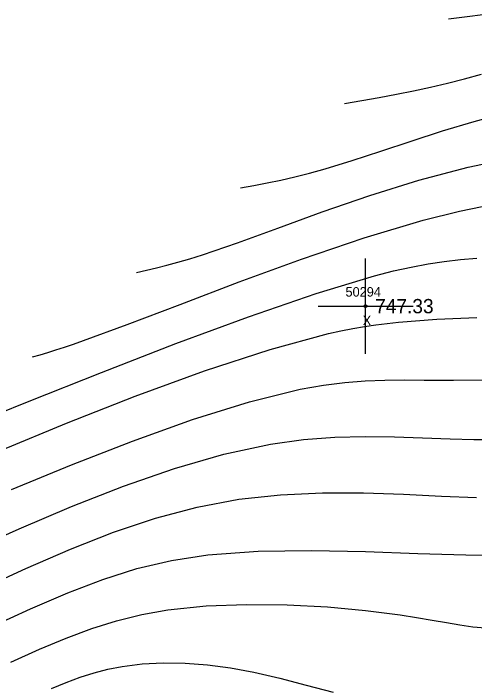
# Model space of a CAD drawing. Extents: x 1378535 to 1380697, y 997729 to 1000024.
# Drawn here: x 1379932.6 to 1379981, y 999271.1 to 999341.8 of the extents above; entities that cross this region are included whole.
import ezdxf

# ---------------------------------------------------------------- set-up
doc = ezdxf.new("R2010")
doc.units = 0
for name, color, linetype in [('RD_DTM_Major1', 7, 'Continuous'), ('RD_DTM_Minor1', 7, 'Continuous'), ('RD_EX_Misc', 7, 'Continuous'), ('RD_EX_Misc_txCode', 7, 'Continuous'), ('RD_EX_TX_Misc_ELEV', 7, 'Continuous'), ('RD_SMD_Locator', 7, 'Continuous')]:
    doc.layers.add(name, color=color, linetype=linetype)

msp = doc.modelspace()

# ---------------------------------------------------------------- linework, layer by layer
at = {"layer": 'RD_DTM_Major1'}
for points in [[(1379945.545, 999314.61), (1379946.572, 999314.846), (1379947.621, 999315.095), (1379948.714, 999315.369), (1379949.873, 999315.681), (1379951.12, 999316.044), (1379952.476, 999316.469), (1379956.132, 999317.735), (1379960.371, 999319.284), (1379965.053, 999320.986), (1379970.04, 999322.709), (1379975.194, 999324.321), (1379980.375, 999325.692), (1379984.886, 999326.63), (1379989.247, 999327.374), (1379992.317, 999327.854)], [(1379927.71, 999285.209), (1379933.207, 999287.67), (1379938.718, 999290.008), (1379944.179, 999292.145), (1379949.525, 999294.002), (1379954.694, 999295.503), (1379959.621, 999296.568), (1379963.076, 999297.045), (1379966.383, 999297.296), (1379969.559, 999297.375), (1379972.622, 999297.338), (1379975.589, 999297.239), (1379978.48, 999297.131), (1379980.97, 999297.07), (1379983.458, 999297.06), (1379985.987, 999297.114), (1379988.602, 999297.247), (1379991.344, 999297.473), (1379994.259, 999297.807), (1379997.708, 999298.343)]]:
    msp.add_lwpolyline(points, dxfattribs=at)
at = {"layer": 'RD_DTM_Minor1'}
for points in [[(1379978.321, 999341.255), (1379980.538, 999341.544), (1379982.713, 999341.836)], [(1379967.395, 999332.373), (1379969.211, 999332.688), (1379971.024, 999333.009), (1379972.834, 999333.344), (1379974.636, 999333.699), (1379976.431, 999334.082), (1379978.214, 999334.5), (1379980.004, 999334.96), (1379981.778, 999335.448)], [(1379956.47, 999323.492), (1379957.853, 999323.755), (1379959.252, 999324.03), (1379960.685, 999324.331), (1379962.17, 999324.669), (1379963.723, 999325.057), (1379965.361, 999325.508), (1379968.174, 999326.37), (1379971.198, 999327.361), (1379974.38, 999328.419), (1379977.672, 999329.482), (1379981.021, 999330.487), (1379984.377, 999331.374)], [(1379934.62, 999305.729), (1379935.415, 999305.968), (1379936.226, 999306.216), (1379937.07, 999306.48), (1379937.963, 999306.768), (1379938.921, 999307.087), (1379939.962, 999307.446), (1379944.541, 999309.131), (1379950.108, 999311.255), (1379956.331, 999313.616), (1379962.884, 999316.013), (1379969.436, 999318.244), (1379975.658, 999320.108), (1379979.481, 999321.063), (1379983.026, 999321.797)], [(1379927.305, 999298.294), (1379934.277, 999301.091), (1379941.863, 999304.103), (1379949.672, 999307.129), (1379957.315, 999309.966), (1379964.4, 999312.413), (1379970.539, 999314.268), (1379972.544, 999314.778), (1379974.404, 999315.187), (1379976.163, 999315.512), (1379977.867, 999315.764), (1379979.562, 999315.958), (1379981.292, 999316.109)], [(1379931.429, 999295.962), (1379938.192, 999298.781), (1379945.405, 999301.616), (1379952.662, 999304.264), (1379959.561, 999306.52), (1379965.696, 999308.18), (1379967, 999308.465), (1379968.253, 999308.71), (1379969.47, 999308.919), (1379970.668, 999309.097), (1379971.861, 999309.248), (1379973.065, 999309.378), (1379977.079, 999309.687), (1379981.283, 999309.888)], [(1379932.418, 999291.785), (1379938.691, 999294.391), (1379945.114, 999296.896), (1379951.432, 999299.154), (1379957.39, 999301.019), (1379962.734, 999302.343), (1379965.163, 999302.774), (1379967.418, 999303.055), (1379969.551, 999303.218), (1379971.617, 999303.294), (1379973.668, 999303.312), (1379975.757, 999303.305), (1379978.819, 999303.299), (1379982.043, 999303.327)], [(1379928.931, 999281.231), (1379933.897, 999283.507), (1379938.609, 999285.543), (1379943.136, 999287.312), (1379947.547, 999288.791), (1379951.912, 999289.954), (1379956.299, 999290.778), (1379960.677, 999291.248), (1379965.068, 999291.441), (1379969.396, 999291.433), (1379973.584, 999291.299), (1379977.557, 999291.114), (1379981.238, 999290.954)], [(1379930.11, 999277.292), (1379934.415, 999279.269), (1379938.333, 999280.955), (1379942.008, 999282.357), (1379945.585, 999283.481), (1379949.206, 999284.334), (1379953.016, 999284.923), (1379958.319, 999285.317), (1379963.925, 999285.4), (1379969.591, 999285.287), (1379975.074, 999285.091), (1379980.13, 999284.927), (1379984.516, 999284.908)], [(1379932.323, 999273.637), (1379935.355, 999275.011), (1379938.161, 999276.192), (1379940.827, 999277.188), (1379943.437, 999278.007), (1379946.078, 999278.655), (1379948.835, 999279.141), (1379952.845, 999279.557), (1379957.075, 999279.724), (1379961.377, 999279.679), (1379965.6, 999279.459), (1379969.596, 999279.099), (1379973.216, 999278.636), (1379974.964, 999278.359), (1379976.581, 999278.078), (1379978.091, 999277.811), (1379979.516, 999277.572), (1379980.878, 999277.377), (1379982.199, 999277.244)], [(1379936.599, 999270.891), (1379938.13, 999271.523), (1379939.612, 999272.07), (1379941.071, 999272.532), (1379942.535, 999272.909), (1379944.03, 999273.202), (1379946.14, 999273.464), (1379948.344, 999273.576), (1379950.632, 999273.54), (1379952.989, 999273.361), (1379955.406, 999273.043), (1379957.868, 999272.59), (1379960.594, 999271.957), (1379963.366, 999271.237), (1379966.191, 999270.499)]]:
    msp.add_lwpolyline(points, dxfattribs=at)
at = {"layer": 'RD_EX_Misc'}
for p, q in [((1379969.608, 999306.074), (1379969.608, 999316.074)), ((1379964.608, 999311.074), (1379974.608, 999311.074))]:
    msp.add_line(p, q, dxfattribs=at)
at = {"layer": 'RD_SMD_Locator'}
msp.add_circle((1379969.608, 999311.074), 0.15, dxfattribs=at)

# ---------------------------------------------------------------- texts
at = {"layer": 'RD_EX_Misc_txCode'}
for s, p in [('50294', (1379967.49, 999312.074)), ('X', (1379969.293, 999309.074))]:
    msp.add_text(s, height=1, dxfattribs=at).set_placement(p)
at = {"layer": 'RD_EX_TX_Misc_ELEV'}
msp.add_text('747.33', height=1.5, dxfattribs=at).set_placement((1379970.608, 999310.324))

doc.saveas('drawing.dxf')
